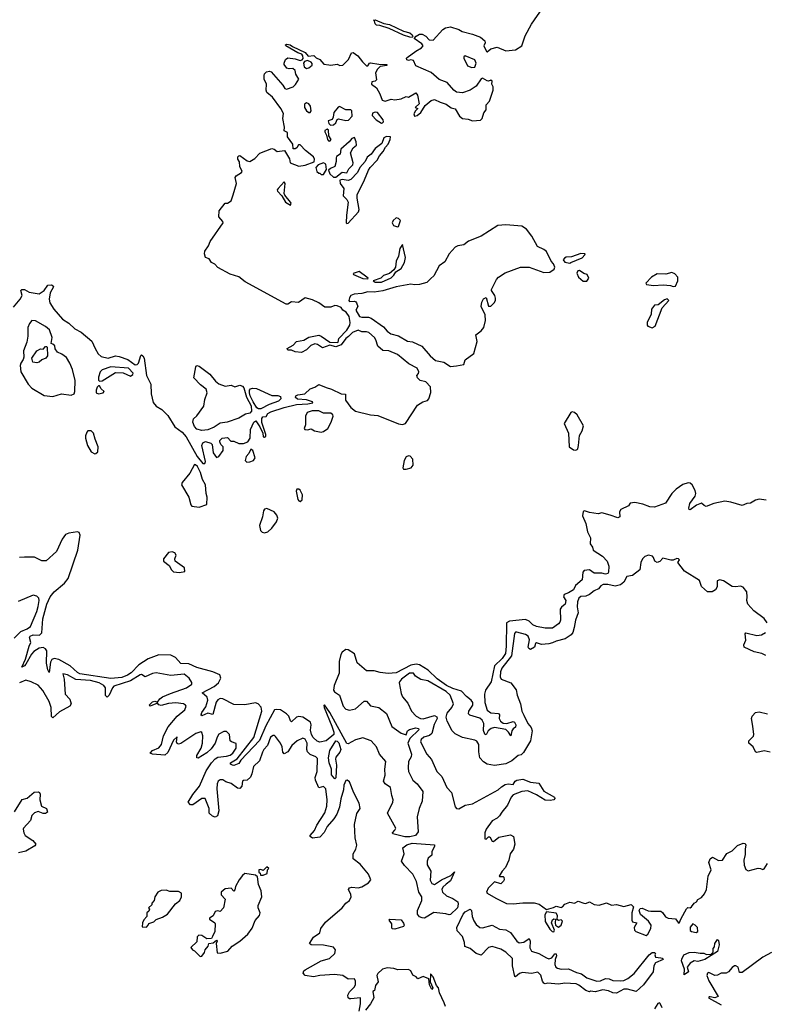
# Model space of a CAD drawing. Extents: x 1980017 to 2252640, y 74400 to 266395.
# Tile 384 of 388: x 2234366 to 2240424, y 207402 to 215408. Entities that reach past the tile are written whole.
import ezdxf

# ---------------------------------------------------------------- set-up
doc = ezdxf.new("R2010")
doc.units = 0

msp = doc.modelspace()

# ---------------------------------------------------------------- linework, layer by layer
at = {"layer": '0CON20XD'}
for points in [[(2237782.1, 214737.9), (2237830.4, 214720.4), (2237872.5, 214692.5), (2237905, 214683.3), (2237939.2, 214625), (2237965, 214603.6), (2238008.6, 214598.6), (2238045, 214584.6), (2238108.9, 214591.1), (2238124.6, 214605.4), (2238138, 214652), (2238155.4, 214675), (2238155.8, 214715), (2238182.9, 214745), (2238212.2, 214835), (2238212.9, 214862.9), (2238201.2, 214885), (2238205, 214907.5), (2238195, 214916.7), (2238175, 214907.5), (2238165, 214910), (2238125, 214932.5), (2238115, 214927.5), (2238075, 214868.6), (2238026, 214834), (2237965, 214813.2), (2237915, 214819.1), (2237892.9, 214835), (2237837.9, 214897.9), (2237775, 214922.1), (2237708.3, 214978.3), (2237583.3, 215033.3), (2237565, 215076.4), (2237545, 215081.4), (2237525, 215076.7), (2237512.3, 215082.3), (2237510, 215095), (2237515, 215100), (2237585, 215151.1), (2237631.5, 215178.5), (2237642.9, 215195), (2237632.4, 215212.4), (2237572, 215255), (2237586.9, 215273.1), (2237615, 215289.2), (2237635, 215290.8), (2237665, 215274.4), (2237693.2, 215243.2), (2237725, 215240.4), (2237805, 215328.6), (2237825, 215341.4), (2237865, 215350.5), (2237935, 215327.3), (2237961.2, 215311.2), (2238045, 215290.2), (2238110, 215265), (2238146.1, 215235), (2238148.9, 215221.1), (2238137.1, 215195), (2238158.3, 215148.3), (2238165, 215146.2), (2238195, 215170.6), (2238245, 215184.6), (2238315, 215154.3), (2238395, 215164.1), (2238445.2, 215195), (2238474.1, 215275.9), (2238525, 215372.3), (2238616.5, 215503.4)], [(2237555, 215264.4), (2237535, 215264.7), (2237485, 215282.2), (2237367.1, 215337.1), (2237291.1, 215361.1), (2237263.6, 215363.6), (2237253.8, 215373.8), (2237249.6, 215399.5), (2237240, 215405), (2237253.8, 215406.2), (2237325, 215378.2), (2237369.3, 215369.3), (2237484.7, 215314.7), (2237535, 215300), (2237554.4, 215285), (2237559.2, 215275), (2237555, 215264.4)], [(2234315, 213069.2), (2234369.1, 213135), (2234385.7, 213165), (2234374.2, 213205), (2234383.3, 213215), (2234405, 213215.5), (2234441.7, 213191.7), (2234525, 213179.2), (2234563.8, 213205), (2234595, 213248.8), (2234625, 213250.8), (2234636.2, 213245), (2234639.2, 213235), (2234613.8, 213186.2), (2234604.5, 213135), (2234611.5, 213105), (2234643, 213053.1), (2234712.2, 212972.2), (2234765, 212939.4), (2234814.3, 212895), (2234865, 212867.3), (2234950.8, 212795), (2234979.5, 212735), (2235002.4, 212692.4), (2235028.9, 212668.9), (2235085, 212656.7), (2235145, 212674.5), (2235175, 212670), (2235245, 212644.3), (2235305, 212601.4), (2235321.2, 212605), (2235330.6, 212615), (2235351.2, 212678.8), (2235355, 212683.3), (2235365, 212676), (2235377.3, 212655), (2235396, 212515), (2235430, 212445), (2235433.3, 212365), (2235451.4, 212295), (2235475.8, 212265), (2235519.2, 212239.2), (2235570.5, 212190.5), (2235625, 212097.8), (2235685, 212054.5), (2235717.1, 212017.1), (2235808.6, 211855), (2235855, 211800), (2235870, 211800), (2235876.7, 211815), (2235844.6, 211945), (2235853.8, 211966.2), (2235875, 211978.5), (2235920, 211965), (2235930, 211955), (2235937.5, 211885), (2235965, 211847.5), (2235985, 211857.5), (2236020, 211905), (2236020, 211935), (2236000, 211955), (2235992.5, 211975), (2235993, 211987), (2236010, 212005), (2236055, 212010), (2236081.7, 211981.7), (2236105, 211980), (2236147, 211963), (2236183, 211963), (2236220, 211975), (2236237.5, 212005), (2236240, 212075), (2236268.8, 212135), (2236285, 212146), (2236317.5, 212097.5), (2236340.6, 212045), (2236345, 212017.5), (2236355, 212012.5), (2236365, 212021.2), (2236366.6, 212035), (2236332.9, 212132.9), (2236332.9, 212165), (2236341.2, 212178.8), (2236368, 212182), (2236382, 212205), (2236405, 212218.1), (2236515, 212254.2), (2236615, 212278.6), (2236705.9, 212284.1), (2236747, 212293), (2236745, 212300), (2236695, 212316), (2236622.1, 212322.1), (2236606.2, 212335), (2236610, 212350), (2236625, 212358.8), (2236683.6, 212366.4), (2236725, 212406.7), (2236765, 212420), (2236795, 212442), (2236856.7, 212416.7), (2236900, 212405), (2236976.8, 212366.8), (2237012.5, 212362.5), (2237014.3, 212314.3), (2237055, 212256), (2237095, 212226.2), (2237215, 212195.8), (2237275, 212189.2), (2237445, 212122.3), (2237475, 212117.8), (2237501.2, 212125), (2237597.6, 212272.4), (2237640.4, 212299.6), (2237678.3, 212311.7), (2237691.5, 212325), (2237707.1, 212377.1), (2237705, 212422.5), (2237665, 212462.5), (2237620, 212475), (2237597.5, 212495), (2237592.5, 212515), (2237605, 212530), (2237608, 212545), (2237595, 212575.6), (2237528.9, 212608.9), (2237435, 212686.4), (2237365, 212716.4), (2237317.6, 212717.6), (2237275, 212752.5), (2237258.5, 212805), (2237250, 212825), (2237201.4, 212865), (2237185, 212871.2), (2237145, 212868.9), (2237115, 212884.2), (2237069.2, 212865), (2237038.3, 212831.7), (2237014.5, 212815.5), (2236977.5, 212765), (2236935, 212746.7), (2236885, 212761.2), (2236825, 212740), (2236785.9, 212765.9), (2236765, 212771.2), (2236731.2, 212758.8), (2236695, 212723.3), (2236655, 212702.5), (2236605, 212707.5), (2236575, 212720), (2236545, 212720), (2236540, 212735), (2236588.3, 212761.7), (2236615, 212792.5), (2236675, 212801.2), (2236715, 212826.2), (2236795, 212843.3), (2236815.8, 212835.8), (2236885, 212786.7), (2236947, 212783), (2236953, 212787), (2236959.2, 212815), (2237025, 212884), (2237047.8, 212925), (2237051.1, 212945), (2237042.5, 212995), (2237018.9, 213028.9), (2236990, 213045), (2236976.5, 213066.5), (2236945, 213081.1), (2236925, 213083.3), (2236895, 213071.8), (2236845, 213069.4), (2236795, 213107.1), (2236745, 213131.3), (2236685, 213146.2), (2236631.7, 213108.3), (2236575, 213113.5), (2236545, 213095.5), (2236531.2, 213095), (2236197, 213277), (2236145, 213317.5), (2236075, 213340), (2235975, 213393.8), (2235950.4, 213420.5), (2235924.7, 213434.7), (2235905, 213462.5), (2235874.6, 213474.6), (2235867.7, 213505), (2235871.3, 213525), (2235900, 213570), (2235914.2, 213605), (2236018.9, 213755), (2236017.4, 213767.4), (2235984.7, 213805), (2235985.4, 213855), (2236034.3, 213915), (2236055, 213915.6), (2236083.8, 213936.2), (2236100.3, 213985), (2236128.6, 214075), (2236117.2, 214125), (2236125, 214138.9), (2236169.2, 214165), (2236173.5, 214175), (2236153.9, 214213.9), (2236152.8, 214252.7), (2236137.3, 214275), (2236137.5, 214292.5), (2236145, 214302.2), (2236155, 214302.9), (2236215, 214260.8), (2236235, 214255.5), (2236275, 214278.5), (2236316, 214324), (2236415, 214360.5), (2236434, 214355), (2236456.6, 214336.6), (2236516, 214345), (2236557, 214277), (2236563.6, 214243.6), (2236635, 214217.5), (2236685.7, 214224.3), (2236757.7, 214252.3), (2236762, 214275), (2236752.5, 214292.5), (2236686.7, 214345), (2236645, 214390), (2236630.7, 214389.3), (2236617.5, 214365), (2236605, 214356.7), (2236586.7, 214356.7), (2236586, 214395), (2236541.9, 214455), (2236540.7, 214490.7), (2236514.5, 214505), (2236516.4, 214535), (2236502.9, 214605), (2236508, 214645), (2236487.3, 214685), (2236419.5, 214779.5), (2236374.2, 214815.8), (2236368.8, 214835), (2236371.2, 214885), (2236352.3, 214925), (2236350.9, 214955), (2236355, 214968), (2236372, 214985), (2236395, 214990), (2236409.2, 214985), (2236505, 214874.5), (2236519.9, 214849.9), (2236532.3, 214842.4), (2236586.7, 214863.3), (2236608, 214882), (2236632.5, 214925), (2236609.2, 214965), (2236603.8, 214995), (2236585, 215012), (2236555, 215008.8), (2236535, 215014), (2236513.3, 215045), (2236513.3, 215055), (2236526, 215085), (2236545, 215099.2), (2236605, 215090.5), (2236645, 215077.5), (2236659.6, 215080.5), (2236667.7, 215092.3), (2236666, 215115), (2236657, 215127), (2236625, 215139.2), (2236527.5, 215195), (2236526.7, 215205), (2236535, 215209.2), (2236563.3, 215205), (2236581.1, 215191.1), (2236685, 215141.4), (2236710.6, 215110.6), (2236755, 215116.2), (2236775, 215096.7), (2236803.3, 215085), (2236837.1, 215047.1), (2236878.8, 215041.2), (2236895, 215037.5), (2236944.4, 215045.6), (2236966.4, 215036.4), (2236990.9, 215039.1), (2237038.2, 215085), (2237061.7, 215138.3), (2237075, 215141.4), (2237114.2, 215114.2), (2237151.2, 215065), (2237185, 215032.5), (2237195, 215032.5), (2237206.7, 215053.3), (2237215, 215056.2), (2237285, 215045.8), (2237350, 215045), (2237350, 215035), (2237295, 215026.7), (2237273.2, 215006.8), (2237256.2, 214975), (2237265, 214920), (2237255, 214907.5), (2237227, 214903), (2237223.3, 214885), (2237263.8, 214853.8), (2237291.4, 214805), (2237310, 214755), (2237335, 214746), (2237385, 214760.8), (2237415, 214757.5), (2237465, 214763.3), (2237505, 214782.5), (2237525, 214778.8), (2237585, 214813.8), (2237598.6, 214795), (2237612.5, 214725), (2237580, 214695), (2237600, 214685), (2237581.7, 214668.3), (2237568.3, 214641.7), (2237575, 214622.5), (2237595, 214628.8), (2237625, 214654.2), (2237659.1, 214710.9), (2237708.7, 214751.3), (2237735, 214759.6), (2237782.1, 214737.9)], [(2236695, 215012.5), (2236715, 215017.5), (2236741.7, 215038.3), (2236741.7, 215051.7), (2236733, 215063), (2236705, 215076.7), (2236681.2, 215068.8), (2236671.2, 215055), (2236677.5, 215025), (2236695, 215012.5)], [(2238038.7, 215018.7), (2238065, 215022.9), (2238075.7, 215055), (2238065, 215080.8), (2237985, 215114.3), (2237975.7, 215105), (2237975.6, 215095), (2238003.3, 215033.3), (2238038.7, 215018.7)], [(2236725, 214652.5), (2236733.6, 214666.4), (2236727.5, 214705), (2236715, 214723.8), (2236695, 214732), (2236680, 214720), (2236680, 214695), (2236695, 214666.2), (2236715, 214652.5), (2236725, 214652.5)], [(2236891.2, 214551.2), (2236915, 214554), (2236935, 214568.8), (2236944.3, 214595.7), (2236955, 214602.9), (2237015, 214588), (2237038.3, 214591.7), (2237066.7, 214625), (2237065, 214667.5), (2237055, 214673.8), (2237015, 214675.8), (2236965, 214701.2), (2236952.7, 214697.3), (2236917.3, 214652.7), (2236913.8, 214615), (2236905, 214597.5), (2236872.5, 214585), (2236876.7, 214565), (2236891.2, 214551.2)], [(2237305, 214567.5), (2237315, 214570), (2237321.7, 214578.3), (2237320, 214595), (2237274.2, 214654.2), (2237255, 214656.9), (2237231.3, 214648.7), (2237230.3, 214630.3), (2237263, 214593), (2237305, 214567.5)], [(2236885, 214420.8), (2236895.7, 214435), (2236878.8, 214465), (2236875, 214510), (2236865, 214517.5), (2236845, 214507.5), (2236843.8, 214495), (2236858.8, 214468.8), (2236866, 214435), (2236875, 214422.5), (2236885, 214420.8)], [(2236915, 214127.5), (2236935, 214128), (2236985, 214168), (2237025, 214162.5), (2237040, 214195), (2237073, 214227), (2237074.2, 214245), (2237054.3, 214324.3), (2237074.6, 214365.4), (2237101.9, 214388.1), (2237100, 214415), (2237085, 214450), (2237065, 214443.1), (2237042.9, 214415), (2236975.8, 214355), (2236970.6, 214315), (2236941.2, 214295), (2236936, 214285), (2236938.1, 214255), (2236927.1, 214215), (2236891.2, 214198.8), (2236876.2, 214185), (2236884.5, 214154.5), (2236915, 214127.5)], [(2237025, 213750), (2237035, 213752.5), (2237120, 213845), (2237123.8, 213865), (2237106.9, 213956.9), (2237108.5, 213985), (2237167.2, 214105), (2237198.9, 214185), (2237213.2, 214206.7), (2237271.5, 214265), (2237288.9, 214301.1), (2237320, 214335), (2237338.1, 214371.9), (2237360, 214395), (2237376.7, 214435), (2237377.5, 214455), (2237345, 214458.6), (2237325, 214447.5), (2237308.5, 214401.5), (2237255, 214362), (2237222.9, 214315), (2237190, 214290), (2237172.2, 214255), (2237129.4, 214205), (2237109.4, 214165), (2237055, 214108), (2237035, 214100), (2236985, 214108.1), (2236968, 214102), (2236970.6, 214075), (2236998.9, 214035), (2236992.9, 213975), (2237025, 213946.2), (2237035.8, 213925), (2237021.7, 213818.3), (2237017.5, 213757.5), (2237025, 213750)], [(2236835, 214150), (2236858.8, 214191.2), (2236854, 214234), (2236835, 214244), (2236791.2, 214228.8), (2236772.5, 214205), (2236780, 214175), (2236795, 214160), (2236805, 214160), (2236815, 214150), (2236835, 214150)], [(2236565, 213901.1), (2236571.9, 213915), (2236566.7, 213925), (2236520.7, 213980.7), (2236515.6, 213995), (2236522, 214075), (2236515, 214090), (2236466, 214035), (2236458.8, 214025), (2236460, 214015), (2236497, 213977), (2236526.7, 213925), (2236565, 213901.1)], [(2237435, 213723.3), (2237445, 213727.5), (2237459.2, 213775), (2237445, 213790.6), (2237425, 213795.6), (2237400.8, 213775), (2237392, 213755), (2237402.5, 213735), (2237435, 213723.3)], [(2237865, 212587.1), (2237915, 212594.7), (2237973.3, 212605), (2237985, 212642.5), (2238055, 212692.5), (2238082.4, 212792.4), (2238071.4, 212845), (2238115, 212878.5), (2238136.6, 212905), (2238150.9, 212960.9), (2238148.8, 213008.8), (2238116, 213075), (2238119.6, 213110.5), (2238135, 213137.5), (2238155, 213150), (2238175, 213077.5), (2238195, 213080), (2238222, 213105), (2238232, 213125), (2238232, 213145), (2238225.9, 213165.9), (2238200, 213205), (2238200, 213215), (2238240, 213295), (2238256.1, 213313.9), (2238309.3, 213350.7), (2238435, 213397.1), (2238505, 213397.1), (2238625, 213351.5), (2238673.3, 213355), (2238709.7, 213380.3), (2238713.8, 213395), (2238703.6, 213423.6), (2238683.9, 213443.9), (2238645, 213523.3), (2238625, 213540.8), (2238574.5, 213564.5), (2238528.5, 213648.5), (2238483.8, 213705), (2238445, 213730), (2238315, 213739.5), (2238250, 213735), (2238115, 213648.6), (2238013.6, 213606.4), (2237975, 213576.2), (2237925, 213570.6), (2237905, 213557.7), (2237854.9, 213505.1), (2237819.8, 213440.2), (2237774.4, 213405.6), (2237732.1, 213325), (2237705.2, 213304.8), (2237675, 213270), (2237615.2, 213254.8), (2237575, 213251), (2237545, 213257.6), (2237425, 213236.7), (2237316.2, 213203.8), (2237245, 213193.3), (2237195, 213194.3), (2237145, 213180.9), (2237084.7, 213175.3), (2237056, 213165), (2237044.5, 213145.5), (2237038.8, 213125), (2237045, 213116.7), (2237085, 213118.8), (2237096.7, 213115), (2237102.5, 213105), (2237113.3, 213075), (2237096.2, 213045), (2237128, 212995), (2237145, 212989.1), (2237199.1, 212989.1), (2237221.4, 212981.4), (2237321.7, 212911.7), (2237352.9, 212875), (2237381.9, 212855), (2237445, 212837.9), (2237516.2, 212795), (2237557.9, 212787.9), (2237634.5, 212754.4), (2237700.4, 212675), (2237745, 212636.4), (2237812.4, 212622.4), (2237865, 212587.1)], [(2237305, 213274.1), (2237385, 213310.4), (2237405, 213330), (2237421.5, 213358.5), (2237466.1, 213385), (2237492.2, 213435), (2237501.9, 213475), (2237475, 213580), (2237453.6, 213546.4), (2237443.8, 213485), (2237423.8, 213445), (2237420, 213395), (2237406.8, 213373.2), (2237371.2, 213345), (2237321.7, 213328.3), (2237300, 213305), (2237237.5, 213285), (2237255, 213274.6), (2237305, 213274.1)], [(2238835, 213427.5), (2238845, 213432.5), (2238935, 213472.5), (2238957.5, 213495), (2238960, 213505), (2238926.1, 213506.1), (2238849.3, 213480.7), (2238805, 213476.2), (2238791.7, 213468.3), (2238782.5, 213455), (2238795, 213437.5), (2238835, 213427.5)], [(2237195, 213300), (2237197.5, 213305), (2237186.7, 213315), (2237125, 213361.2), (2237074, 213345), (2237076.7, 213335), (2237155, 213302.9), (2237195, 213300)], [(2238975, 213283.3), (2238990, 213305), (2238976.4, 213336.4), (2238950, 213345), (2238915, 213367.5), (2238900, 213365), (2238893, 213347), (2238907.5, 213315), (2238945, 213283.3), (2238975, 213283.3)], [(2239675, 213237.5), (2239695, 213240), (2239714, 213286), (2239713.8, 213315), (2239690.4, 213340.5), (2239665, 213353.3), (2239615, 213340), (2239545, 213341.2), (2239500, 213315), (2239452.5, 213265), (2239460, 213255), (2239515, 213246), (2239595, 213252), (2239655, 213246.7), (2239675, 213237.5)], [(2239505, 212903.8), (2239530, 212915), (2239587.5, 213065), (2239640, 213125), (2239627, 213137), (2239605, 213130), (2239555, 213090), (2239525, 213087.5), (2239500, 213055), (2239496.4, 213013.6), (2239463.8, 212945), (2239463.3, 212925), (2239470, 212915), (2239505, 212903.8)], [(2234635, 212344.6), (2234705, 212366.2), (2234785, 212355.8), (2234807.5, 212365), (2234814.2, 212385), (2234816, 212475), (2234794.2, 212564.2), (2234774.2, 212614.2), (2234745, 212662.5), (2234708.3, 212688.3), (2234673.6, 212703.6), (2234653, 212733), (2234650, 212755), (2234635, 212770), (2234620, 212775), (2234630, 212825), (2234606.7, 212885), (2234575, 212913.3), (2234495, 212960), (2234465, 212962.5), (2234445, 212937.5), (2234432.9, 212905), (2234432.5, 212835), (2234424.5, 212785), (2234395.7, 212715), (2234398.8, 212665), (2234394.3, 212645.7), (2234375, 212616.2), (2234370, 212595), (2234373.6, 212545), (2234435.6, 212445), (2234465, 212411.9), (2234565, 212351.5), (2234635, 212344.6)], [(2234505, 212616.7), (2234473.3, 212623.3), (2234463, 212657), (2234505, 212716.7), (2234535, 212732.5), (2234555, 212730), (2234575, 212750), (2234585, 212750), (2234590, 212745), (2234592.5, 212675), (2234577.5, 212655), (2234546.4, 212643.6), (2234525, 212623.3), (2234505, 212616.7)], [(2235015, 212467.5), (2235035, 212472.5), (2235145, 212540), (2235205, 212537.5), (2235265, 212510), (2235285, 212522.5), (2235286.7, 212535), (2235250, 212575), (2235105, 212586.2), (2235035, 212562), (2235019.2, 212545), (2235005, 212500), (2235007, 212477), (2235015, 212467.5)], [(2235845, 212067.9), (2235805, 212079.7), (2235785, 212100.9), (2235773, 212135), (2235778.5, 212161.5), (2235805, 212186), (2235861.4, 212265), (2235870.9, 212319.1), (2235890, 212375), (2235880, 212405), (2235835, 212438.8), (2235780, 212495), (2235795.8, 212584.2), (2235805, 212595.8), (2235825, 212590.6), (2235910, 212525), (2235957.9, 212467.9), (2235985, 212445.8), (2236035, 212428.8), (2236085, 212437.5), (2236115, 212422.5), (2236154.2, 212435.8), (2236175, 212427.5), (2236185.6, 212415), (2236208.3, 212338.3), (2236247.1, 212267.1), (2236248.6, 212225), (2236235, 212208.1), (2236200.3, 212199.7), (2236145, 212166.9), (2236052.5, 212135), (2235995, 212127.5), (2235945, 212094), (2235895, 212072.9), (2235845, 212067.9)], [(2235005, 212366.7), (2235045, 212373.3), (2235052.5, 212385), (2235027, 212407), (2235015, 212430), (2235005, 212430), (2234995, 212420), (2234986.7, 212395), (2234987.5, 212375), (2235005, 212366.7)], [(2236305, 212243.6), (2236291.8, 212251.8), (2236261.5, 212301.5), (2236238.5, 212348.5), (2236232.9, 212375), (2236232.9, 212395), (2236242.3, 212407.7), (2236256.8, 212413.2), (2236289.1, 212409.1), (2236413.6, 212353.6), (2236463.6, 212353.6), (2236483.6, 212343.6), (2236488.8, 212325), (2236468.8, 212305), (2236392.1, 212277.9), (2236325, 212243.8), (2236305, 212243.6)], [(2236815, 212053.8), (2236835, 212060), (2236870, 212085), (2236896, 212135), (2236913.3, 212185), (2236910, 212195), (2236895, 212207.5), (2236835, 212208.8), (2236795, 212227.1), (2236741.7, 212228.3), (2236702.5, 212215), (2236687.5, 212185), (2236687.5, 212115), (2236677.5, 212085), (2236682.5, 212075), (2236705, 212073.8), (2236735, 212082.5), (2236760, 212065), (2236815, 212053.8)], [(2238885, 211906.7), (2238895, 211912.5), (2238901.7, 211918.3), (2238907.5, 211945), (2238913.6, 212026.4), (2238936.7, 212065), (2238945.7, 212105), (2238895, 212195.6), (2238875, 212212.9), (2238855, 212219.2), (2238844.2, 212215), (2238788.8, 212125), (2238826, 212045), (2238830.8, 211935), (2238865, 211910), (2238885, 211906.7)], [(2234975, 211878), (2234985, 211880), (2234999.2, 211895), (2235003.3, 211935), (2234977.7, 211997.7), (2234966, 212045), (2234945, 212063.8), (2234920, 212065), (2234910, 212055), (2234900, 212025), (2234900, 212005), (2234916.7, 211945), (2234946.7, 211895), (2234975, 211878)], [(2236210.8, 211810.8), (2236235, 211813.3), (2236265.3, 211824.7), (2236278.1, 211845), (2236261.2, 211905), (2236245, 211916.7), (2236228.8, 211881.2), (2236206.2, 211855), (2236198.8, 211825), (2236210.8, 211810.8)], [(2237485, 211752.5), (2237505, 211753.3), (2237545.7, 211764.3), (2237564.2, 211785), (2237560, 211835), (2237538.8, 211858.8), (2237525, 211862), (2237505.6, 211854.4), (2237489.4, 211825), (2237480, 211765), (2237485, 211752.5)], [(2235825, 211443.3), (2235886.7, 211465), (2235890, 211525), (2235880, 211555), (2235876.7, 211625), (2235850.4, 211670.5), (2235834.2, 211725), (2235809.2, 211775), (2235795, 211788.8), (2235785, 211790), (2235749.1, 211720.9), (2235687.1, 211645), (2235680, 211625), (2235738.6, 211525), (2235755, 211462.5), (2235765, 211452.5), (2235825, 211443.3)], [(2240432.4, 211502.4), (2240375, 211510.2), (2240345, 211500.6), (2240305, 211476.1), (2240275, 211475.2), (2240235, 211458), (2240145, 211485.1), (2240095, 211491.9), (2240005, 211475.1), (2239945, 211450.5), (2239926.7, 211456.7), (2239905, 211477.5), (2239865, 211460), (2239813.7, 211423.7), (2239805, 211426.2), (2239802.5, 211435), (2239810.3, 211475), (2239854.7, 211535), (2239860.5, 211555), (2239855, 211580), (2239830.7, 211625), (2239815, 211639.5), (2239797, 211643), (2239755, 211628.5), (2239699.4, 211590.6), (2239665.4, 211555), (2239612.1, 211477.9), (2239525, 211443.7), (2239485, 211448.3), (2239428, 211468), (2239365, 211482.6), (2239325, 211476.2), (2239312, 211455), (2239250, 211425), (2239240.8, 211405), (2239241.4, 211365), (2239225, 211356.7), (2239165, 211380), (2239095, 211398), (2239065, 211391.2), (2238995, 211401.2), (2238956.1, 211413.9), (2238945, 211408), (2238938.1, 211375), (2238965, 211312.5), (2238980, 211245), (2239004.8, 211195), (2239000, 211145), (2239019.1, 211119.1), (2239026.2, 211095), (2239101.6, 211045), (2239139.5, 211005), (2239153.6, 210965), (2239149.6, 210915), (2239145, 210904.4), (2239125, 210899.8), (2239095, 210907.7), (2239035, 210908.5), (2238995, 210935.3), (2238951.2, 210928.8), (2238941.6, 210915), (2238935, 210852.5), (2238882, 210808), (2238865, 210773), (2238825, 210746.9), (2238790.5, 210735), (2238784.6, 210715), (2238802.5, 210685), (2238797.8, 210655), (2238768.1, 210631.9), (2238758.2, 210615), (2238759.5, 210525), (2238755, 210509.3), (2238745, 210494.8), (2238695, 210460.7), (2238635, 210459.6), (2238565, 210473.3), (2238535, 210487.8), (2238505, 210518.1), (2238475, 210529.7), (2238345, 210516.7), (2238320, 210505), (2238319.6, 210315), (2238313.4, 210255), (2238285, 210213), (2238224.7, 210155.3), (2238196.5, 210023.5), (2238149.6, 209955), (2238143, 209925), (2238146.1, 209856.1), (2238164.7, 209794.7), (2238195, 209772.1), (2238257.1, 209767.1), (2238264.2, 209755), (2238262.8, 209725), (2238273.8, 209705), (2238295, 209688.7), (2238324, 209686)], [(2236645, 211491.2), (2236660, 211505), (2236664.2, 211545), (2236645, 211582), (2236635, 211590), (2236618.6, 211591.4), (2236610.8, 211575), (2236625.9, 211505.9), (2236632.5, 211495), (2236645, 211491.2)], [(2236355, 211234.7), (2236381.5, 211245), (2236415.2, 211274.8), (2236452.1, 211325), (2236462.9, 211355), (2236455, 211380), (2236433.8, 211405), (2236375, 211432.5), (2236355, 211428), (2236346, 211415), (2236339.4, 211365), (2236315.4, 211295), (2236323.1, 211255), (2236335, 211241.5), (2236355, 211234.7)], [(2238324, 209686), (2238375, 209701.8), (2238386.2, 209696.2), (2238396.8, 209675), (2238395.4, 209654.6), (2238375, 209642.5), (2238364.3, 209625), (2238356.2, 209583.8), (2238338.6, 209615), (2238315, 209635.4), (2238225, 209653.3), (2238196.5, 209645), (2238171.8, 209625), (2238155, 209594.3), (2238145, 209597.5), (2238135, 209627.5), (2238136.2, 209685), (2238123, 209713), (2238105, 209728.7), (2238023.4, 209753.4), (2238012.8, 209762.8), (2238016.2, 209785), (2238048.5, 209835), (2238046.5, 209855), (2238034.7, 209875), (2237995.5, 209905.5), (2237955, 209949), (2237885, 209968.9), (2237835, 209992.9), (2237757.7, 210047.7), (2237685, 210118.2), (2237615, 210162.4), (2237586.7, 210166.7), (2237545, 210160), (2237425, 210098.1), (2237359.3, 210090.7), (2237295, 210099.2), (2237245, 210113.3), (2237184.1, 210114.1), (2237109, 210179), (2237085, 210252.3), (2237035, 210284.6), (2237015, 210288.1), (2236985, 210263.9), (2236975.6, 210245), (2236961, 210189), (2236960.9, 210095), (2236920.2, 209995), (2236914.7, 209955), (2236922.5, 209942.5), (2236964.7, 209915), (2236994, 209825), (2237015, 209801.4), (2237044.3, 209794.3), (2237095, 209804.5), (2237165, 209867.2), (2237185, 209867.1), (2237215, 209829.2), (2237285, 209816.5), (2237347.1, 209767.1), (2237390.2, 209660.2), (2237465, 209607.3), (2237505, 209593.8), (2237516.5, 209625), (2237532.8, 209637.2), (2237585, 209648.9), (2237605.6, 209645), (2237610, 209635), (2237536.1, 209563.9), (2237520.5, 209525), (2237550, 209435), (2237546.5, 209415), (2237524.6, 209375), (2237520.9, 209325), (2237525.9, 209295), (2237560.2, 209225), (2237596.6, 209195), (2237642.3, 209132.3), (2237636, 209054.1), (2237612.2, 208995), (2237595.3, 208925.3), (2237604.2, 208805), (2237581.9, 208775), (2237537.1, 208762.9), (2237495, 208764.3), (2237397.6, 208787.6), (2237394, 208795), (2237415, 208816.7), (2237421.1, 208835), (2237355.4, 208955), (2237398.9, 209045), (2237400.6, 209065), (2237388.9, 209098.9), (2237378.9, 209165), (2237334.6, 209194.6), (2237322.9, 209215), (2237336.1, 209265), (2237333.3, 209315), (2237340.7, 209375), (2237289.8, 209435), (2237264.7, 209495), (2237221.6, 209545), (2237155, 209569.6), (2237095, 209551.4), (2237035, 209519), (2237025, 209521.9), (2236885, 209774.3), (2236843.3, 209836.7), (2236838.3, 209831.7), (2236840.8, 209815), (2236903.2, 209663.2), (2236919.5, 209615), (2236917.9, 209595), (2236855.7, 209544.3), (2236805, 209532.8), (2236782.3, 209542.3), (2236751.5, 209571.5), (2236737.8, 209595), (2236729.7, 209629.7), (2236732.7, 209675), (2236728, 209695), (2236665, 209737.9), (2236635, 209742), (2236615, 209737.4), (2236575, 209699.5), (2236565, 209708.1), (2236553, 209745), (2236533.8, 209765), (2236484.7, 209795.3), (2236455, 209799.5), (2236435, 209795.3), (2236365.3, 209665.3), (2236315, 209545.7), (2236163.1, 209386.9), (2236145, 209359.4), (2236105, 209343.8), (2236095, 209346.4), (2236079.2, 209355), (2236077.5, 209365), (2236132.5, 209397.5), (2236268.3, 209571.7), (2236332.8, 209785), (2236327.5, 209817.5), (2236304.5, 209845.5), (2236282.9, 209852.9), (2236195, 209836), (2236105, 209838.9), (2236015, 209884.8), (2235995, 209889.1), (2235975, 209878.9), (2235961.9, 209858.1), (2235935, 209759.4), (2235895, 209767.9), (2235845, 209748.6), (2235839.4, 209755), (2235844.3, 209775), (2235878.3, 209821.7), (2235894.8, 209875), (2235888.6, 209898.6), (2235849.4, 209935), (2235944.9, 209985.1), (2235981.6, 210015), (2236000.6, 210055), (2235991.2, 210081.2), (2235935.9, 210105.9), (2235805, 210140.9), (2235739.9, 210169.9), (2235673.9, 210173.9), (2235632.9, 210222.9), (2235595, 210241.5), (2235495, 210244.6), (2235409, 210211), (2235335, 210162.8), (2235272.7, 210097.3), (2235242.3, 210077.7), (2235195, 210058.8), (2235105, 210049.9), (2234855, 210089.3), (2234835, 210099.3), (2234775, 210153.2), (2234684.5, 210204.5), (2234645, 210213.3), (2234625.4, 210204.6), (2234615.2, 210185), (2234605, 210101.2), (2234595, 210121.4), (2234584.1, 210175), (2234585, 210276), (2234575, 210293.6), (2234555, 210301.9), (2234525, 210296.7), (2234479.3, 210270.7), (2234461, 210249), (2234415, 210166.7), (2234405, 210153.9), (2234383.1, 210143.1), (2234412.2, 210207.8), (2234441.8, 210315), (2234454.8, 210345), (2234445.3, 210385), (2234450.3, 210395), (2234475, 210405.5), (2234526.1, 210403.9), (2234545, 210423.3), (2234554.2, 210535), (2234586.9, 210655), (2234614.3, 210715), (2234646.6, 210755), (2234730.4, 210825), (2234760.7, 210865), (2234838.3, 211095), (2234855.9, 211215.9), (2234847.6, 211237.6), (2234835, 211242.5), (2234765, 211233.3), (2234738.8, 211221.2), (2234709.5, 211185), (2234664.2, 211085), (2234581.1, 211008.9), (2234545, 211007.5), (2234485, 211038.6), (2234405, 211038.9), (2234365, 211034.2)], [(2235665, 210914), (2235708.3, 210921.7), (2235705, 210950), (2235630, 211005), (2235627.5, 211025), (2235635.8, 211054.2), (2235625, 211072), (2235605, 211080.6), (2235575, 211075.8), (2235533.8, 211025), (2235533.3, 211005), (2235579.6, 210969.5), (2235598.8, 210935), (2235615, 210918.8), (2235665, 210914)], [(2240438.4, 210505), (2240415, 210539.2), (2240332.1, 210602.1), (2240283.3, 210655), (2240273.8, 210685), (2240276.1, 210716.1), (2240273.3, 210755), (2240243.6, 210793.6), (2240223, 210803), (2240183, 210797), (2240155, 210800), (2240085.7, 210845.7), (2240055, 210853.3), (2240032.5, 210845), (2240033, 210797), (2240019.3, 210770.7), (2239993, 210757), (2239955, 210756.2), (2239905, 210800), (2239888.3, 210848.3), (2239766.7, 210925), (2239712.5, 210995), (2239727.5, 211015), (2239720, 211025), (2239705, 211026.7), (2239676.2, 211013.8), (2239655.9, 211014.1), (2239590.7, 211029.3), (2239568.3, 211001.7), (2239545, 210993.3), (2239527.5, 211005), (2239516.7, 211035), (2239506.7, 211045), (2239475, 211053.3), (2239446.4, 211043.6), (2239426.4, 211023.6), (2239413.8, 210995), (2239406, 210935), (2239345, 210888), (2239298.3, 210881.7), (2239275.4, 210835), (2239247.8, 210812.2), (2239205, 210801), (2239144.7, 210815.3), (2239107.5, 210815), (2239086.7, 210805), (2239070, 210780), (2239034, 210765), (2238995, 210734.3), (2238965, 210721.9), (2238925, 210716.7), (2238908, 210705), (2238898.8, 210675), (2238896.8, 210633.2), (2238903.1, 210585), (2238880.8, 210525), (2238872.5, 210465), (2238860, 210425), (2238846, 210405), (2238797.5, 210372.5), (2238725, 210355.8), (2238695, 210340), (2238665, 210333.6), (2238605, 210327.5), (2238565, 210340), (2238557.5, 210335), (2238547.5, 210305), (2238515, 210287.5), (2238502.5, 210295), (2238497, 210307), (2238508.8, 210365), (2238496.2, 210395), (2238475, 210408), (2238405, 210427.8), (2238395, 210427.8), (2238385, 210418), (2238362.9, 210235), (2238283.2, 210135), (2238272, 210105), (2238270.3, 210065), (2238278.8, 210045), (2238356, 210015), (2238398.7, 209958.7), (2238407.9, 209915), (2238434.6, 209845), (2238445.4, 209785), (2238462.8, 209752.8), (2238494.6, 209685), (2238522.6, 209652.6), (2238529.2, 209625), (2238516.2, 209545), (2238459.7, 209450.3), (2238439.2, 209430.8), (2238415, 209424.3), (2238365, 209381.5), (2238315, 209358.2), (2238225, 209342.7), (2238165, 209353.3), (2238133.6, 209373.6), (2238105.8, 209405.8), (2238095.3, 209455), (2238095.3, 209514.7), (2238081.4, 209541.4), (2238065, 209550.3), (2237965, 209570.6), (2237905, 209600.8), (2237878.6, 209625), (2237839.2, 209705), (2237832.3, 209737.7), (2237840.3, 209769.7), (2237875.8, 209815), (2237890.8, 209845), (2237863.3, 209915), (2237830.8, 209945), (2237683.2, 210033.2), (2237625, 210042.5), (2237581.2, 210071.2), (2237565, 210095.6), (2237534.4, 210095), (2237468.9, 210045), (2237452.9, 210025), (2237448.8, 210015), (2237465, 209930), (2237475, 209903.3), (2237519.7, 209849.7), (2237550, 209785), (2237586.7, 209745), (2237623.3, 209725), (2237645, 209722.7), (2237735, 209750), (2237755, 209740), (2237756.7, 209725), (2237734.3, 209675.7), (2237715.7, 209605), (2237695, 209587.8), (2237650.8, 209575), (2237629.2, 209555), (2237623.1, 209535), (2237675, 209437.1), (2237711.5, 209391.5), (2237754.5, 209295), (2237794.7, 209255), (2237837.4, 209165), (2237874.6, 209125), (2237905, 209006.7), (2237915, 208993.1), (2237935, 208991.4), (2237985, 209020), (2238045, 209032.1), (2238253.8, 209145), (2238279.6, 209170.4), (2238310.8, 209189.2), (2238335, 209194.7), (2238375, 209189.2), (2238392.8, 209217.2), (2238405.3, 209224.7), (2238455, 209233.5), (2238517.6, 209207.6), (2238585, 209200.5), (2238626, 209136), (2238710.6, 209085), (2238713.3, 209075), (2238705, 209065.6), (2238675, 209059.5), (2238635, 209061.8), (2238566.2, 209106.2), (2238495, 209137.7), (2238445, 209132.8), (2238375, 209106.1), (2238358.2, 209085), (2238330.2, 209019.8), (2238283.1, 208965), (2238265.5, 208934.5), (2238244.5, 208915.5), (2238204.2, 208895), (2238156.2, 208825), (2238144.1, 208795.9), (2238145, 208747.5), (2238155.8, 208744.2), (2238175, 208763.3), (2238185, 208763.8), (2238205, 208727.5), (2238215, 208726.2), (2238259.1, 208760.9), (2238355, 208780.6), (2238377.5, 208765), (2238388.6, 208705), (2238376.9, 208663.1), (2238350, 208625), (2238340, 208575), (2238312.9, 208515), (2238286.2, 208485), (2238262.5, 208445), (2238265, 208440), (2238295, 208440), (2238300, 208435), (2238302.5, 208415), (2238297, 208403), (2238275, 208382.5), (2238225, 208396.7), (2238171.2, 208345), (2238160, 208315), (2238165, 208306.2), (2238233.6, 208263.6), (2238321.7, 208221.7), (2238375, 208218.8), (2238455, 208228), (2238545, 208228), (2238587, 208217), (2238645, 208172.5), (2238702.3, 208187.7), (2238725, 208200), (2238765, 208190), (2238776.2, 208193.8), (2238795, 208216.7), (2238835, 208233.5), (2238875, 208224.3), (2238905, 208239.2), (2238950, 208225), (2238965, 208221.2), (2238995, 208235.8), (2239034, 208214), (2239075, 208208.3), (2239135, 208228.2), (2239175, 208209.2), (2239215, 208212.8), (2239275, 208197.1), (2239335, 208213.1), (2239354.2, 208195), (2239339.6, 208145), (2239338.8, 208085), (2239345, 208072.5), (2239380, 208065), (2239358.8, 208025), (2239361.2, 208005), (2239373.2, 207993.2), (2239455, 207962), (2239468.8, 207971.2), (2239495, 208017.5), (2239495.9, 208044.1), (2239475, 208078), (2239410.9, 208130.9), (2239400, 208165), (2239408.6, 208181.4), (2239425, 208183.1), (2239471.9, 208161.9), (2239495, 208157.8), (2239575, 208158.5), (2239588.7, 208148.7), (2239612, 208112), (2239635, 208101.4), (2239695, 208097.5), (2239715, 208066.7), (2239725, 208062), (2239739.8, 208100.2), (2239785, 208178), (2239795, 208188.8), (2239815, 208187.5), (2239825, 208193.3), (2239845, 208223.8), (2239863.9, 208236.1), (2239876.7, 208255), (2239905, 208271.1), (2239929.2, 208300.8), (2239945.4, 208335), (2239959.4, 208445), (2239983.1, 208495), (2239966.3, 208555), (2239975, 208585.9), (2239995, 208598.4), (2240045, 208570.4), (2240076.7, 208573.3), (2240110.6, 208629.4), (2240155, 208649.4), (2240197.2, 208692.7), (2240245, 208712.7), (2240259.5, 208709.5), (2240267.1, 208695), (2240259.5, 208665), (2240261.1, 208618.9), (2240250.6, 208575), (2240252.3, 208532.3), (2240265, 208497.5), (2240285, 208487.5), (2240365, 208507.5), (2240385, 208506.7), (2240405, 208497.5), (2240415, 208502.5), (2240442.3, 208547.7)], [(2234319.9, 210380.1), (2234375, 210433.3), (2234425, 210453.6), (2234454.4, 210475), (2234505, 210596.2), (2234515, 210637.5), (2234523.5, 210685), (2234520, 210705), (2234505, 210720), (2234475, 210728), (2234353, 210677)], [(2240427.9, 210237.9), (2240395, 210253.6), (2240335, 210267.5), (2240253.3, 210305), (2240251.2, 210325), (2240267.3, 210362.7), (2240261.2, 210415), (2240265, 210422.5), (2240355, 210399.4), (2240392.5, 210405), (2240427.1, 210425)], [(2237055, 207445.6), (2237045, 207445.8), (2237035.8, 207455), (2237032.2, 207475), (2237046.4, 207503.6), (2237086, 207545), (2237095, 207562.5), (2237095, 207590), (2237085, 207610), (2237035, 207606.7), (2236990, 207635), (2236923.9, 207643.9), (2236805, 207635.9), (2236754.1, 207624.1), (2236685, 207636.2), (2236667.9, 207655), (2236675, 207673.1), (2236686.6, 207683.4), (2236815.3, 207754.7), (2236883.8, 207775), (2236925.8, 207815), (2236932, 207845), (2236915.5, 207865.5), (2236835, 207882.7), (2236735, 207885.7), (2236721.4, 207895), (2236751.9, 207948.1), (2236805, 207982.5), (2236812.5, 208017.5), (2236851.4, 208068.6), (2236986.9, 208185), (2237016, 208224), (2237045, 208246), (2237058.9, 208275), (2237055.7, 208295), (2237036.2, 208335), (2237045, 208348.8), (2237065, 208354.3), (2237115, 208349.6), (2237145, 208357.3), (2237201.1, 208389), (2237219.1, 208415), (2237199.3, 208459.2), (2237131.6, 208541.6), (2237075.6, 208585.6), (2237075.8, 208625), (2237097.8, 208662.2), (2237105.7, 208695.7), (2237090.4, 208755), (2237087.2, 208862.8), (2237105.6, 208954.4), (2237131.9, 208995), (2237125, 209036.7), (2237080.3, 209120.2), (2237045, 209210), (2237026.7, 209225), (2237015, 209220.8), (2236998.2, 209185), (2236998.1, 209145), (2236975, 209073.3), (2236964.2, 209005), (2236942.2, 208947.8), (2236919.4, 208910.6), (2236865, 208846.8), (2236840.4, 208799.6), (2236805, 208760), (2236745, 208751.5), (2236724.6, 208765), (2236724.6, 208775), (2236760.3, 208815), (2236780.7, 208859.3), (2236845, 208959.6), (2236861.8, 209011.8), (2236865.2, 209065), (2236853.8, 209155), (2236835, 209173.6), (2236795, 209160.8), (2236769, 209225), (2236767, 209245), (2236782.3, 209295), (2236785, 209400), (2236773, 209413), (2236725, 209432.3), (2236705.4, 209455), (2236699.3, 209475), (2236700.9, 209525), (2236685, 209557.5), (2236665, 209565.8), (2236621.2, 209545), (2236577.8, 209505), (2236545, 209454.3), (2236515, 209438), (2236505, 209452.5), (2236497.9, 209495), (2236485, 209524.3), (2236445, 209580), (2236435, 209588.8), (2236425, 209588.8), (2236404.5, 209575), (2236380, 209505), (2236350.5, 209475), (2236337.5, 209452.5), (2236315, 209381.1), (2236264.5, 209335), (2236252, 209275), (2236240.2, 209249.8), (2236215, 209223.5), (2236185, 209222.9), (2236175.8, 209215), (2236169.6, 209175), (2236155, 209156.4), (2236135, 209158.9), (2236085, 209196.2), (2236041.6, 209211.6), (2236015, 209228.1), (2235995, 209227.8), (2235978.9, 209215), (2235971.2, 209195), (2235968.6, 209155), (2235983, 208975), (2235972.2, 208935), (2235955, 208924.3), (2235932.1, 208932.1), (2235906.2, 208955), (2235905.7, 208995), (2235874, 209075), (2235845, 209075.9), (2235772.5, 209025), (2235754.1, 209024.1), (2235733.6, 209045), (2235771.4, 209108.6), (2235826.2, 209175), (2235880.8, 209299.2), (2235924.1, 209365.9), (2235953.4, 209396.6), (2235975, 209410.4), (2236045, 209418.8), (2236075, 209428.9), (2236096.8, 209445), (2236123.3, 209485), (2236125, 209522.5), (2236087.5, 209535), (2236076.7, 209545), (2236070, 209595), (2236045, 209618.8), (2236025, 209620), (2235985, 209597.5), (2235970, 209575), (2235952.9, 209525), (2235921.8, 209478.3), (2235885, 209447.1), (2235815, 209402.9), (2235804, 209405), (2235804.5, 209425), (2235840.5, 209485), (2235851.4, 209525), (2235853.5, 209585), (2235845, 209611.2), (2235836.6, 209616.6), (2235795.8, 209605), (2235675, 209522.2), (2235656, 209516), (2235645, 209523.3), (2235640.8, 209535), (2235645, 209576.7), (2235615, 209550), (2235569.4, 209450.6), (2235545, 209427.8), (2235445.5, 209435.5), (2235426.2, 209445), (2235444, 209465), (2235495, 209487.8), (2235516.9, 209515), (2235532.9, 209585), (2235572.2, 209657.8), (2235646.4, 209743.6), (2235708.6, 209795), (2235717.5, 209825), (2235713.8, 209835), (2235696.7, 209845), (2235635, 209852.9), (2235575, 209848), (2235515, 209831.1), (2235496.7, 209836.7), (2235485, 209850), (2235425, 209826.7), (2235418.8, 209835), (2235445, 209862.5), (2235465, 209865.8), (2235485, 209857.5), (2235504, 209886), (2235525, 209901.1), (2235589.7, 209930.2), (2235720.8, 209975), (2235765, 210004), (2235765, 210017.5), (2235743.3, 210055), (2235702.5, 210085), (2235595, 210076.8), (2235474.2, 210095.8), (2235445, 210092.5), (2235385, 210063.3), (2235355, 210083.3), (2235345, 210080.8), (2235265, 210033.1), (2235131.2, 209988.8), (2235118.8, 209975), (2235092.1, 209915), (2235075, 209900.5), (2235063.9, 209913.9), (2235061.6, 209975), (2235050.5, 209995), (2235010, 210015), (2234940, 210035), (2234822.4, 210042.4), (2234755, 210081.6), (2234715, 210090), (2234726.5, 210045), (2234734.3, 209925), (2234773.2, 209883.2), (2234784, 209845), (2234773, 209827), (2234688.8, 209781.2), (2234635, 209730.6), (2234623, 209743.1), (2234620, 209815), (2234605, 209864), (2234554.1, 209954.1), (2234515, 209996.7), (2234460, 210025), (2234415, 210038), (2234362.9, 210017.1)], [(2240465, 209451.2), (2240415, 209463.1), (2240355, 209448), (2240345.6, 209455.6), (2240326, 209496), (2240290, 209525), (2240290, 209545), (2240327.3, 209582.7), (2240331.2, 209595), (2240323.6, 209663.6), (2240311.2, 209725), (2240318.8, 209745), (2240345, 209774.2), (2240375, 209779.4), (2240443, 209763)], [(2236925, 209235.8), (2236898.5, 209268.5), (2236899.4, 209315), (2236881, 209365), (2236874.4, 209405), (2236884.6, 209465), (2236935, 209543.8), (2236945, 209542), (2236957.7, 209527.7), (2236974, 209475), (2236967.4, 209452.6), (2236935, 209410.6), (2236930.7, 209395), (2236940, 209345), (2236935, 209244), (2236925, 209235.8)], [(2234324.1, 208965.9), (2234385, 209067.5), (2234425, 209076.7), (2234484.2, 209125.8), (2234515, 209130), (2234526.7, 209125), (2234531.7, 209111.7), (2234530, 209065), (2234543, 209013), (2234583.3, 208995), (2234592.5, 208965), (2234575, 208952.5), (2234555, 208952.5), (2234515, 208970), (2234485, 208960), (2234465, 208936.7), (2234452.3, 208897.7), (2234396.7, 208835), (2234393.8, 208825), (2234399.2, 208795), (2234410, 208775), (2234473.3, 208735), (2234497.5, 208705), (2234489.3, 208690.7), (2234415, 208646.7), (2234355, 208632.5)], [(2237655, 208102.7), (2237635, 208103.9), (2237615, 208114.4), (2237597.9, 208135), (2237599.1, 208165), (2237633.3, 208245), (2237632, 208275), (2237610, 208315), (2237589.8, 208399.8), (2237559.7, 208459.7), (2237491.1, 208531.1), (2237469.4, 208565), (2237488.8, 208625), (2237480, 208675), (2237511.5, 208698.5), (2237555, 208711.2), (2237735, 208698.1), (2237736.5, 208685), (2237713.6, 208645), (2237714.5, 208615), (2237685, 208590), (2237675.4, 208564.6), (2237677.8, 208535), (2237705.9, 208485), (2237701.2, 208411.2), (2237714.3, 208384.3), (2237735, 208376.7), (2237792.7, 208415), (2237870.2, 208449.8), (2237898.3, 208478.3), (2237867.1, 208405), (2237830, 208380), (2237802.6, 208355), (2237796.9, 208335), (2237801.7, 208315), (2237832.5, 208282.5), (2237885, 208263.3), (2237926.2, 208236.2), (2237929.4, 208215), (2237923.1, 208185), (2237865, 208133.3), (2237855, 208130.4), (2237828.7, 208138.7), (2237730.4, 208149.5), (2237655, 208102.7)], [(2236321.7, 208451.7), (2236345, 208452.5), (2236377.5, 208465), (2236380, 208495), (2236390, 208505), (2236375, 208520), (2236345, 208490), (2236325, 208497.5), (2236310, 208495), (2236310, 208475), (2236318.3, 208468.3), (2236321.7, 208451.7)], [(2235831.7, 207791.7), (2235845, 207792.5), (2235867.7, 207822.3), (2235872.5, 207845), (2235896.1, 207873.9), (2235903.6, 207896.4), (2235937, 207903), (2235965, 207922.5), (2235970, 207915), (2235962.5, 207895), (2235970.4, 207820.5), (2235995, 207816.7), (2236057.5, 207835), (2236093.3, 207875), (2236155, 207914.2), (2236218.3, 207971.7), (2236255, 208021.2), (2236277.9, 208082.1), (2236313.8, 208125), (2236320, 208145), (2236303.3, 208185), (2236303.3, 208205), (2236332.5, 208275), (2236326.7, 208325), (2236306.2, 208375), (2236297, 208437), (2236281.7, 208451.7), (2236195, 208466.7), (2236175, 208450), (2236150, 208415), (2236120, 208360), (2236115, 208332.5), (2236105, 208322.5), (2236085, 208347.5), (2236035, 208340), (2236002.5, 208315), (2236003, 208293), (2236036.1, 208256.1), (2236022, 208185), (2235995, 208157.5), (2235975, 208162.5), (2235955, 208157.5), (2235937.7, 208122.3), (2235908.3, 208101.7), (2235907.5, 208095), (2235950, 208065), (2235954, 208055), (2235950.8, 207995), (2235932.5, 207952.5), (2235923, 207937), (2235886.4, 207933.6), (2235845, 207962), (2235820, 207965), (2235808.3, 207951.7), (2235805, 207910), (2235757.5, 207865), (2235770, 207845), (2235786.7, 207836.7), (2235831.7, 207791.7)], [(2235395, 208030), (2235410, 208045), (2235415, 208060), (2235455, 208072.5), (2235475, 208092.5), (2235525, 208111.2), (2235566.2, 208135), (2235630.7, 208219.3), (2235667.5, 208245), (2235680, 208275), (2235680, 208305), (2235655, 208320), (2235585, 208320), (2235555, 208330), (2235515, 208327.5), (2235487, 208313), (2235463, 208277), (2235457.5, 208245), (2235440, 208225), (2235438.3, 208211.7), (2235413, 208187), (2235420, 208175), (2235415, 208160), (2235400, 208145), (2235400, 208115), (2235375, 208090), (2235362.5, 208065), (2235361.7, 208031.7), (2235395, 208030)], [(2239215, 207493.7), (2239185, 207494.8), (2239150.1, 207510.1), (2239105, 207518.8), (2239043.1, 207503.1), (2239005, 207507.5), (2238995, 207503.3), (2238965, 207514.6), (2238908.3, 207558.3), (2238887.6, 207567.6), (2238795.9, 207574.1), (2238744.1, 207565.9), (2238655, 207573.5), (2238635, 207569.4), (2238625, 207572.9), (2238615, 207589.2), (2238600, 207640), (2238575, 207663.3), (2238525, 207652.7), (2238450.6, 207659.4), (2238427.9, 207652.1), (2238395, 207625.8), (2238387.7, 207627.7), (2238370.9, 207715), (2238370.3, 207775), (2238315.8, 207825.8), (2238275, 207850.2), (2238205, 207870.8), (2238173.8, 207865), (2238115, 207802.5), (2238075, 207816), (2238025.3, 207855.3), (2237982.9, 207872.9), (2237979.8, 207905), (2237963.8, 207953.8), (2237920.6, 207999.4), (2237918.1, 208025), (2237968.4, 208135), (2237985, 208152.7), (2238025.4, 208175.5), (2238036.2, 208165), (2238041.2, 208115), (2238055, 208080), (2238075, 208051.3), (2238105, 208027.5), (2238125, 208023.4), (2238205, 208046.1), (2238263.9, 208013.9), (2238315, 208006.7), (2238355, 207984.7), (2238405, 207915.3), (2238425, 207901.9), (2238461.8, 207908.2), (2238505, 207935.6), (2238512.8, 207915), (2238511.5, 207861.5), (2238523.7, 207833.6), (2238585, 207816.1), (2238645, 207778.9), (2238665, 207772.9), (2238689.1, 207780.9), (2238715, 207811.5), (2238725, 207811.9), (2238728.4, 207795), (2238718, 207765), (2238715.4, 207725), (2238723.3, 207705), (2238735, 207696.2), (2238765, 207686.7), (2238825, 207690.6), (2238889.6, 207659.6), (2238929.5, 207649.5), (2238975, 207615.7), (2239055, 207588.8), (2239085, 207594), (2239125, 207610.8), (2239155, 207608.6), (2239185.5, 207595.5), (2239245, 207592.1), (2239275, 207596.7), (2239307.7, 207612.3), (2239358.3, 207651.7), (2239480.6, 207805), (2239505, 207822.2), (2239524, 207824), (2239533.3, 207815), (2239526.7, 207805), (2239532.5, 207785), (2239575, 207780), (2239586.2, 207776.2), (2239593.3, 207765), (2239531.6, 207738.4), (2239519.1, 207715), (2239511.8, 207665), (2239435, 207559.4), (2239375, 207505.6), (2239305, 207524), (2239275.3, 207524.7), (2239215, 207493.7)], [(2237415, 208013.9), (2237394.3, 208014.3), (2237390, 208020), (2237388.6, 208055), (2237368.8, 208085), (2237372.5, 208095), (2237465, 208087.9), (2237485, 208061.9), (2237490, 208045), (2237485, 208034.1), (2237415, 208013.9)], [(2238705, 207990), (2238711.2, 208005), (2238688, 208065), (2238695, 208090), (2238705, 208096.7), (2238720, 208095), (2238716, 208065), (2238720, 208045), (2238745, 208030), (2238765.6, 208045), (2238777.1, 208077.1), (2238765, 208090), (2238745, 208083.8), (2238731.7, 208091.7), (2238737, 208123), (2238723.6, 208143.6), (2238645, 208152.5), (2238631.7, 208128.3), (2238635.8, 208075), (2238673.2, 208013.2), (2238692.7, 207992.7), (2238705, 207990)], [(2239863.6, 207986.4), (2239875, 207993.3), (2239874, 208025), (2239855, 208046), (2239835, 208056.2), (2239815, 208028.8), (2239815, 208002), (2239825, 207994.3), (2239863.6, 207986.4)], [(2239765, 207642.5), (2239766.4, 207686.4), (2239744.2, 207755), (2239745, 207770), (2239761.2, 207805), (2239805, 207823.8), (2239845, 207826.9), (2239895, 207816.7), (2239925, 207817.5), (2239947, 207807), (2239985, 207810), (2240000, 207825), (2240000, 207855), (2240011.7, 207868.3), (2240013.6, 207896.4), (2240035, 207930), (2240045, 207920), (2240050, 207885), (2240035, 207832.5), (2239932.5, 207765), (2239875, 207750.8), (2239845, 207754), (2239812.5, 207737.5), (2239790, 207705), (2239801.2, 207665), (2239765, 207642.5)], [(2240475, 207821.9), (2240404, 207786), (2240235, 207660), (2240215, 207660), (2240203.6, 207703.6), (2240185.9, 207715.9), (2240174.1, 207715.9), (2240155, 207701.2), (2240126.2, 207665), (2240105, 207654.2), (2240065, 207656), (2240035, 207639.5), (2240015, 207637.1), (2239965, 207659.2), (2239954.3, 207655), (2239950.4, 207635), (2239965, 207591.9), (2240041.2, 207465), (2240015, 207454.2), (2239976.7, 207463.3), (2239967.5, 207462.5), (2239963.3, 207455), (2240065, 207396.9)], [(2237825, 207383.8), (2237815.6, 207415), (2237775.7, 207495), (2237767.5, 207535), (2237753.8, 207555), (2237725.9, 207625.9), (2237705, 207650), (2237700, 207585), (2237723.3, 207535), (2237715, 207522.5), (2237695, 207560), (2237689.3, 207609.3), (2237645, 207629.1), (2237600, 207610), (2237585.9, 207625.9), (2237559.4, 207639.4), (2237545, 207673.3), (2237526.1, 207686.1), (2237437, 207683), (2237405, 207693.3), (2237352.3, 207697.7), (2237315, 207686.2), (2237275, 207653.3), (2237268.6, 207635), (2237278.1, 207585), (2237256, 207555), (2237250, 207515), (2237234.3, 207505), (2237242.3, 207455), (2237217, 207405), (2237176.1, 207355)], [(2237124.7, 207345), (2237133.9, 207405), (2237134, 207454), (2237055, 207445.6)], [(2239585, 207373.8), (2239569.2, 207409.2), (2239565, 207413.3), (2239551.2, 207408.8), (2239525, 207366)]]:
    msp.add_lwpolyline(points, dxfattribs=at)

doc.saveas('drawing.dxf')
